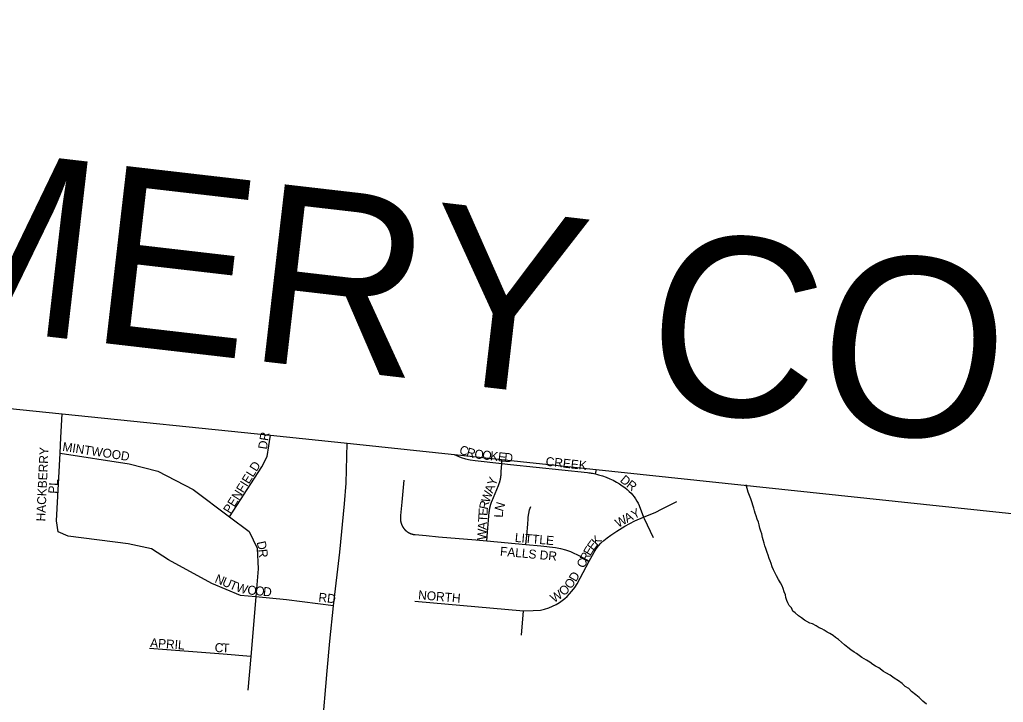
# Model space of a CAD drawing. Extents: x 0 to 1064, y 0 to 440.
# Drawn here: x 278.22 to 294.9, y 395.88 to 407.47 of the extents above; entities that cross this region are included whole.
import ezdxf

# ---------------------------------------------------------------- set-up
doc = ezdxf.new("R2010")
doc.units = 0
for name, color, linetype in [('GM_X_Adjacent_County_Text', 7, 'Continuous'), ('GM_X_County', 7, 'Continuous'), ('GM_X_Minor_River', 7, 'Continuous'), ('GM_X_State_Route', 7, 'Continuous'), ('GM_X_Township', 7, 'Continuous'), ('GM_X_Township_Subdivision', 7, 'Continuous'), ('GM_X_Township_Subdivision_Text', 7, 'Continuous')]:
    doc.layers.add(name, color=color, linetype=linetype)

msp = doc.modelspace()

# ---------------------------------------------------------------- linework, layer by layer
at = {"layer": 'GM_X_County'}
msp.add_lwpolyline([(215.136, 407.282), (226.594, 406.09), (236.573, 405.067), (237.614, 404.96), (239.786, 404.737), (242.816, 404.427), (251.035, 403.584), (257.698, 402.932), (262.996, 402.414), (278.936, 400.777), (282.471, 400.414), (283.829, 400.275), (308.668, 397.643)], dxfattribs=at)
at = {"layer": 'GM_X_Minor_River'}
for points in [[(290.75, 398.937), (290.727, 398.992), (290.711, 399.048), (290.693, 399.091), (290.682, 399.133), (290.671, 399.176), (290.654, 399.225), (290.643, 399.268), (290.621, 399.336), (290.598, 399.391), (290.575, 399.446), (290.541, 399.57)], [(293.602, 395.849), (293.537, 395.899), (293.477, 395.961), (293.418, 396.005), (293.346, 396.062), (293.299, 396.112), (293.239, 396.15), (293.186, 396.2), (293.126, 396.244), (293.054, 396.288), (292.982, 396.339), (292.911, 396.383), (292.868, 396.402), (292.791, 396.465), (292.737, 396.491), (292.689, 396.522), (292.641, 396.56), (292.582, 396.598), (292.504, 396.643), (292.456, 396.674), (292.414, 396.706), (292.372, 396.731), (292.318, 396.769), (292.265, 396.813), (292.211, 396.857), (292.158, 396.901), (292.11, 396.944), (292.056, 396.982), (292.015, 397.014), (291.961, 397.046), (291.913, 397.071), (291.865, 397.103), (291.823, 397.128), (291.781, 397.147), (291.727, 397.179), (291.667, 397.211), (291.619, 397.224), (291.529, 397.275), (291.481, 397.313), (291.427, 397.351), (291.374, 397.401), (291.332, 397.426), (291.309, 397.482), (291.268, 397.525), (291.25, 397.568), (291.233, 397.611), (291.216, 397.66), (291.211, 397.703), (291.188, 397.758), (291.166, 397.814), (291.154, 397.856), (291.125, 397.906), (291.09, 397.968), (291.056, 398.029), (291.027, 398.085), (291.003, 398.128), (290.98, 398.183), (290.964, 398.238), (290.946, 398.281), (290.929, 398.324), (290.912, 398.38), (290.895, 398.423), (290.873, 398.49), (290.856, 398.539), (290.845, 398.582), (290.828, 398.637), (290.817, 398.68), (290.806, 398.741), (290.789, 398.784), (290.772, 398.839), (290.761, 398.894), (290.75, 398.937)]]:
    msp.add_lwpolyline(points, dxfattribs=at)
at = {"layer": 'GM_X_State_Route'}
msp.add_lwpolyline([(281.615, 374.424), (281.677, 375.216), (281.793, 376.699), (281.825, 377.114), (281.943, 378.437), (282.042, 379.694), (282.147, 380.939), (282.252, 382.171), (282.378, 383.555), (282.476, 384.776), (282.57, 385.777), (282.705, 387.319), (282.865, 389.134), (282.903, 390.425), (283.152, 393.255), (283.24, 394.027), (283.348, 395.417), (283.43, 396.412), (283.477, 396.916), (283.541, 397.519), (283.648, 398.432), (283.726, 399.251), (283.757, 399.603), (283.774, 400.28)], dxfattribs=at)
at = {"layer": 'GM_X_Township'}
msp.add_lwpolyline([(215.136, 407.282), (226.594, 406.09), (236.573, 405.067), (237.614, 404.96), (239.786, 404.737), (242.816, 404.427), (251.035, 403.584), (257.698, 402.932), (262.996, 402.414), (278.936, 400.777), (282.471, 400.414), (283.829, 400.275), (308.668, 397.643)], dxfattribs=at)
at = {"layer": 'GM_X_Township_Subdivision'}
for points in [[(278.915, 400.376), (278.915, 400.376), (278.936, 400.777)], [(278.868, 398.772), (278.843, 398.962), (278.902, 400.112), (278.915, 400.376)], [(281.778, 399.027), (282.324, 399.879), (282.414, 400.053), (282.471, 400.414)], [(278.902, 400.112), (280.075, 399.931), (280.558, 399.802), (281.157, 399.493), (281.778, 399.027), (282.11, 398.778), (282.242, 398.5), (282.262, 398.147), (282.221, 397.669), (282.136, 396.659), (282.087, 396.088)], [(285.586, 400.089), (285.627, 400.069), (285.703, 400.039), (285.781, 400.014), (285.861, 399.996), (285.942, 399.985), (286.393, 399.936), (286.545, 399.92), (287.85, 399.78), (287.871, 399.778), (287.892, 399.775), (287.913, 399.772), (287.933, 399.768), (287.954, 399.765), (287.983, 399.758), (288.037, 399.745), (288.102, 399.726), (288.165, 399.703), (288.227, 399.677), (288.287, 399.649), (288.341, 399.62), (288.391, 399.59), (288.438, 399.558), (288.481, 399.526), (288.522, 399.492), (288.557, 399.461), (288.588, 399.43), (288.615, 399.4), (288.641, 399.367), (288.666, 399.333), (288.688, 399.297), (288.709, 399.26), (288.728, 399.219), (288.801, 399.024), (288.806, 399.013), (288.811, 399.002), (288.964, 398.676)], [(286.14, 398.619), (286.153, 398.769), (286.183, 399.111), (286.183, 399.112), (286.183, 399.114), (286.183, 399.116), (286.183, 399.117), (286.183, 399.119), (286.184, 399.121), (286.184, 399.122), (286.184, 399.124), (286.184, 399.125), (286.184, 399.127), (286.185, 399.129), (286.185, 399.13), (286.185, 399.132), (286.185, 399.134), (286.185, 399.135), (286.186, 399.137), (286.186, 399.138), (286.186, 399.14), (286.186, 399.142), (286.186, 399.143), (286.187, 399.145), (286.187, 399.147), (286.187, 399.148), (286.187, 399.15), (286.188, 399.151), (286.188, 399.153), (286.188, 399.155), (286.188, 399.156), (286.189, 399.158), (286.189, 399.159), (286.189, 399.161), (286.19, 399.163), (286.19, 399.164), (286.19, 399.166), (286.19, 399.167), (286.191, 399.169), (286.191, 399.171), (286.191, 399.172), (286.192, 399.174), (286.192, 399.175), (286.192, 399.177), (286.193, 399.179), (286.193, 399.18), (286.193, 399.182), (286.194, 399.183), (286.194, 399.185), (286.194, 399.187), (286.195, 399.188), (286.195, 399.19), (286.195, 399.191), (286.196, 399.193), (286.196, 399.195), (286.196, 399.196), (286.197, 399.198), (286.197, 399.199), (286.198, 399.201), (286.198, 399.203), (286.198, 399.204), (286.199, 399.206), (286.199, 399.207), (286.2, 399.209), (286.2, 399.21), (286.2, 399.212), (286.201, 399.214), (286.201, 399.215), (286.202, 399.217), (286.202, 399.218), (286.202, 399.22), (286.203, 399.222), (286.203, 399.223), (286.204, 399.225), (286.204, 399.226), (286.205, 399.228), (286.205, 399.229), (286.206, 399.231), (286.206, 399.232), (286.207, 399.234), (286.207, 399.236), (286.208, 399.237), (286.208, 399.239), (286.209, 399.24), (286.209, 399.242), (286.21, 399.243), (286.21, 399.245), (286.211, 399.246), (286.211, 399.248), (286.212, 399.25), (286.212, 399.251), (286.213, 399.253), (286.213, 399.254), (286.214, 399.256), (286.214, 399.257), (286.215, 399.259), (286.215, 399.26), (286.216, 399.262), (286.216, 399.263), (286.217, 399.265), (286.218, 399.267), (286.218, 399.268), (286.219, 399.27), (286.219, 399.271), (286.22, 399.273), (286.22, 399.274), (286.221, 399.276), (286.222, 399.277), (286.222, 399.279), (286.223, 399.28), (286.223, 399.282), (286.224, 399.283), (286.225, 399.285), (286.225, 399.286), (286.226, 399.289), (286.339, 399.561), (286.34, 399.562), (286.34, 399.564), (286.341, 399.565), (286.341, 399.566), (286.342, 399.567), (286.342, 399.569), (286.343, 399.57), (286.343, 399.571), (286.344, 399.573), (286.344, 399.574), (286.345, 399.575), (286.345, 399.577), (286.346, 399.578), (286.346, 399.579), (286.347, 399.581), (286.347, 399.582), (286.348, 399.583), (286.348, 399.585), (286.349, 399.586), (286.349, 399.587), (286.35, 399.588), (286.35, 399.59), (286.351, 399.591), (286.351, 399.592), (286.352, 399.594), (286.352, 399.595), (286.353, 399.596), (286.353, 399.598), (286.353, 399.599), (286.354, 399.6), (286.354, 399.602), (286.355, 399.603), (286.355, 399.604), (286.356, 399.606), (286.356, 399.607), (286.357, 399.608), (286.357, 399.61), (286.357, 399.611), (286.358, 399.612), (286.358, 399.614), (286.359, 399.615), (286.359, 399.616), (286.359, 399.618), (286.36, 399.619), (286.36, 399.62), (286.361, 399.622), (286.361, 399.623), (286.361, 399.625), (286.362, 399.626), (286.362, 399.627), (286.363, 399.629), (286.363, 399.63), (286.363, 399.631), (286.364, 399.633), (286.364, 399.634), (286.364, 399.635), (286.365, 399.637), (286.365, 399.638), (286.366, 399.639), (286.366, 399.641), (286.366, 399.642), (286.367, 399.643), (286.367, 399.645), (286.367, 399.646), (286.368, 399.648), (286.368, 399.649), (286.368, 399.65), (286.369, 399.652), (286.369, 399.653), (286.369, 399.654), (286.37, 399.656), (286.37, 399.657), (286.37, 399.658), (286.37, 399.66), (286.371, 399.661), (286.371, 399.663), (286.371, 399.664), (286.372, 399.665), (286.372, 399.667), (286.372, 399.668), (286.373, 399.669), (286.373, 399.671), (286.373, 399.672), (286.373, 399.674), (286.374, 399.675), (286.374, 399.676), (286.374, 399.678), (286.374, 399.679), (286.375, 399.68), (286.375, 399.682), (286.375, 399.683), (286.375, 399.685), (286.376, 399.686), (286.376, 399.687), (286.376, 399.689), (286.376, 399.69), (286.377, 399.691), (286.377, 399.693), (286.377, 399.694), (286.377, 399.696), (286.378, 399.697), (286.378, 399.698), (286.378, 399.7), (286.378, 399.701), (286.378, 399.703), (286.379, 399.704), (286.379, 399.705), (286.379, 399.707), (286.379, 399.708), (286.379, 399.71), (286.38, 399.711), (286.38, 399.712), (286.38, 399.714), (286.38, 399.715), (286.38, 399.716), (286.381, 399.718), (286.381, 399.719), (286.381, 399.721), (286.381, 399.722), (286.381, 399.723), (286.381, 399.725), (286.381, 399.726), (286.382, 399.729), (286.387, 399.791), (286.393, 399.936), (286.398, 400.002)], [(287.983, 399.758), (288.002, 399.833)], [(284.731, 399.654), (284.715, 399.463), (284.698, 399.278), (284.679, 399.054), (284.676, 399.023), (284.676, 399.021), (284.676, 399.019), (284.676, 399.018), (284.676, 399.017), (284.676, 399.016), (284.676, 399.014), (284.675, 399.013), (284.675, 399.012), (284.675, 399.01), (284.675, 399.009), (284.675, 399.008), (284.675, 399.007), (284.675, 399.005), (284.675, 399.004), (284.675, 399.003), (284.675, 399.001), (284.675, 399), (284.675, 398.999), (284.675, 398.998), (284.675, 398.996), (284.675, 398.995), (284.675, 398.994), (284.675, 398.992), (284.675, 398.991), (284.675, 398.99), (284.675, 398.988), (284.675, 398.987), (284.675, 398.986), (284.676, 398.985), (284.676, 398.983), (284.676, 398.982), (284.676, 398.981), (284.676, 398.979), (284.676, 398.978), (284.676, 398.977), (284.676, 398.976), (284.676, 398.974), (284.676, 398.973), (284.677, 398.972), (284.677, 398.97), (284.677, 398.969), (284.677, 398.968), (284.677, 398.967), (284.677, 398.965), (284.677, 398.964), (284.678, 398.963), (284.678, 398.961), (284.678, 398.96), (284.678, 398.959), (284.678, 398.958), (284.679, 398.956), (284.679, 398.955), (284.679, 398.954), (284.679, 398.953), (284.679, 398.951), (284.68, 398.95), (284.68, 398.949), (284.68, 398.947), (284.68, 398.946), (284.681, 398.945), (284.681, 398.944), (284.681, 398.942), (284.681, 398.941), (284.682, 398.94), (284.682, 398.939), (284.682, 398.937), (284.683, 398.936), (284.683, 398.935), (284.683, 398.934), (284.684, 398.932), (284.684, 398.931), (284.684, 398.93), (284.684, 398.929), (284.685, 398.927), (284.685, 398.926), (284.686, 398.925), (284.686, 398.924), (284.686, 398.922), (284.687, 398.921), (284.687, 398.92), (284.687, 398.919), (284.688, 398.917), (284.688, 398.916), (284.689, 398.915), (284.689, 398.914), (284.689, 398.912), (284.69, 398.911), (284.69, 398.91), (284.691, 398.909), (284.691, 398.908), (284.692, 398.906), (284.692, 398.905), (284.692, 398.904), (284.693, 398.903), (284.693, 398.901), (284.694, 398.9), (284.695, 398.898), (284.695, 398.897), (284.696, 398.896), (284.696, 398.895), (284.697, 398.894), (284.697, 398.892), (284.698, 398.891), (284.698, 398.89), (284.699, 398.889), (284.699, 398.888), (284.7, 398.886), (284.7, 398.885), (284.701, 398.884), (284.701, 398.883), (284.702, 398.882), (284.702, 398.881), (284.703, 398.879), (284.704, 398.878), (284.704, 398.877), (284.705, 398.876), (284.705, 398.875), (284.706, 398.874), (284.707, 398.872), (284.707, 398.871), (284.708, 398.87), (284.708, 398.869), (284.709, 398.868), (284.71, 398.867), (284.71, 398.866), (284.711, 398.865), (284.712, 398.863), (284.712, 398.862), (284.713, 398.861), (284.714, 398.86), (284.714, 398.859), (284.715, 398.858), (284.716, 398.857), (284.716, 398.856), (284.717, 398.855), (284.718, 398.853), (284.718, 398.852), (284.719, 398.851), (284.72, 398.85), (284.72, 398.849), (284.721, 398.848), (284.722, 398.847), (284.723, 398.846), (284.723, 398.845), (284.724, 398.844), (284.725, 398.843), (284.726, 398.842), (284.726, 398.841), (284.727, 398.839), (284.728, 398.838), (284.729, 398.837), (284.729, 398.836), (284.73, 398.835), (284.731, 398.834), (284.732, 398.833), (284.733, 398.832), (284.733, 398.831), (284.734, 398.83), (284.735, 398.829), (284.736, 398.828), (284.737, 398.827), (284.737, 398.826), (284.738, 398.825), (284.739, 398.824), (284.74, 398.823), (284.741, 398.822), (284.742, 398.821), (284.742, 398.82), (284.743, 398.819), (284.744, 398.818), (284.745, 398.817), (284.746, 398.816), (284.747, 398.815), (284.748, 398.814), (284.749, 398.813), (284.749, 398.813), (284.75, 398.812), (284.751, 398.811), (284.752, 398.81), (284.753, 398.809), (284.754, 398.808), (284.755, 398.807), (284.756, 398.806), (284.757, 398.805), (284.758, 398.804), (284.759, 398.803), (284.76, 398.802), (284.76, 398.802), (284.761, 398.801), (284.762, 398.8), (284.763, 398.799), (284.764, 398.798), (284.765, 398.797), (284.766, 398.796), (284.767, 398.795), (284.768, 398.795), (284.769, 398.794), (284.77, 398.793), (284.771, 398.792), (284.772, 398.791), (284.773, 398.79), (284.774, 398.789), (284.775, 398.789), (284.777, 398.787), (284.778, 398.787), (284.779, 398.786), (284.78, 398.785), (284.781, 398.784), (284.782, 398.783), (284.783, 398.783), (284.784, 398.782), (284.785, 398.781), (284.786, 398.78), (284.787, 398.779), (284.788, 398.779), (284.789, 398.778), (284.79, 398.777), (284.791, 398.776), (284.792, 398.776), (284.793, 398.775), (284.794, 398.774), (284.795, 398.773), (284.797, 398.773), (284.798, 398.772), (284.799, 398.771), (284.8, 398.771), (284.801, 398.77), (284.802, 398.769), (284.803, 398.769), (284.804, 398.768), (284.805, 398.767), (284.806, 398.766), (284.808, 398.766), (284.809, 398.765), (284.81, 398.764), (284.811, 398.764), (284.812, 398.763), (284.813, 398.763), (284.814, 398.762), (284.815, 398.761), (284.817, 398.761), (284.818, 398.76), (284.819, 398.759), (284.82, 398.759), (284.821, 398.758), (284.822, 398.758), (284.823, 398.757), (284.825, 398.756), (284.826, 398.756), (284.827, 398.755), (284.828, 398.755), (284.829, 398.754), (284.83, 398.753), (284.832, 398.753), (284.833, 398.752), (284.834, 398.752), (284.835, 398.751), (284.836, 398.751), (284.838, 398.75), (284.839, 398.75), (284.84, 398.749), (284.841, 398.749), (284.842, 398.748), (284.843, 398.748), (284.845, 398.747), (284.846, 398.747), (284.847, 398.746), (284.848, 398.746), (284.85, 398.745), (284.851, 398.745), (284.852, 398.744), (284.853, 398.744), (284.854, 398.743), (284.856, 398.743), (284.857, 398.743), (284.858, 398.742), (284.859, 398.742), (284.86, 398.741), (284.862, 398.741), (284.863, 398.74), (284.864, 398.74), (284.865, 398.74), (284.867, 398.739), (284.868, 398.739), (284.869, 398.738), (284.87, 398.738), (284.872, 398.738), (284.873, 398.737), (284.874, 398.737), (284.875, 398.737), (284.877, 398.736), (284.878, 398.736), (284.879, 398.736), (284.88, 398.735), (284.882, 398.735), (284.883, 398.735), (284.884, 398.734), (284.885, 398.734), (284.887, 398.734), (284.888, 398.733), (284.889, 398.733), (284.891, 398.733), (284.892, 398.733), (284.893, 398.732), (284.894, 398.732), (284.896, 398.732), (284.897, 398.732), (284.898, 398.731), (284.899, 398.731), (284.901, 398.731), (284.902, 398.731), (284.904, 398.73), (284.905, 398.73), (284.906, 398.73), (284.908, 398.73), (284.909, 398.73), (284.91, 398.729), (284.911, 398.729), (284.913, 398.729), (284.914, 398.729), (284.915, 398.729), (284.917, 398.729), (284.918, 398.728), (284.919, 398.728), (284.92, 398.728), (284.922, 398.728), (284.923, 398.728), (284.924, 398.728), (285.11, 398.711), (285.321, 398.692), (285.532, 398.673), (285.743, 398.654), (285.955, 398.636), (286.14, 398.619), (286.804, 398.56), (287.055, 398.537), (287.306, 398.51), (287.393, 398.491), (287.478, 398.467), (287.562, 398.439), (287.722, 398.361), (287.88, 398.278)], [(286.804, 398.56), (286.817, 398.71), (286.834, 398.906), (286.842, 398.998), (286.844, 399.024), (286.852, 399.086), (286.866, 399.148), (286.887, 399.207)], [(288.801, 399.024), (289.006, 399.109), (289.106, 399.158), (289.367, 399.287)], [(284.917, 397.595), (286.764, 397.435), (286.926, 397.438), (287.05, 397.447), (287.122, 397.463), (287.193, 397.485), (287.256, 397.511), (287.318, 397.542), (287.372, 397.573), (287.422, 397.608), (287.463, 397.641), (287.503, 397.678), (287.544, 397.72), (287.585, 397.767), (287.632, 397.827), (287.674, 397.891), (287.88, 398.278), (287.961, 398.429), (287.997, 398.484), (288.037, 398.536), (288.078, 398.581), (288.126, 398.627), (288.183, 398.675), (288.244, 398.718), (288.344, 398.784), (288.482, 398.87), (288.654, 398.962), (288.801, 399.024)], [(283.541, 397.519), (282.74, 397.622), (282.221, 397.669), (281.963, 397.693), (281.476, 397.895), (280.74, 398.299), (280.453, 398.484), (280.054, 398.568), (279.036, 398.701), (278.868, 398.772)], [(286.732, 397.022), (286.764, 397.435)], [(281.667, 396.695), (280.417, 396.793)], [(282.136, 396.659), (281.667, 396.695), (281.667, 396.695)]]:
    msp.add_lwpolyline(points, dxfattribs=at)

# ---------------------------------------------------------------- texts
at = {"layer": 'GM_X_Adjacent_County_Text'}
msp.add_text('MONTGOMERY COUNTY', height=3.0303, rotation=353.3955, dxfattribs=at).set_placement((257.885, 404.499))
at = {"layer": 'GM_X_Township_Subdivision_Text'}
for s, height, rotation, p in [('DR', 0.1515, 81.0345, (282.409, 400.167)), ('HACKBERRY', 0.1515, 87.3689, (278.648, 398.949)), ('MINTWOOD', 0.1515, 351.253, (278.934, 400.151)), ('C', 0.152, 339.7679, (285.66, 400.109)), ('R', 0.152, 343.7454, (285.783, 400.064)), ('O', 0.152, 352.8249, (285.924, 400.025)), ('O', 0.152, 353.469, (286.058, 400.008)), ('K', 0.152, 353.4715, (286.191, 399.993)), ('E', 0.152, 353.4275, (286.323, 399.978)), ('D', 0.152, 354.5982, (286.432, 399.966)), ('CREEK', 0.1515, 353.8801, (287.133, 399.898)), ('PENFIELD', 0.1515, 57.9946, (281.786, 399.071)), ('Y', 0.152, 70.0333, (286.285, 399.544)), ('D', 0.152, 319.503, (288.389, 399.637)), ('PL', 0.1515, 86.4271, (278.852, 399.418)), ('A', 0.152, 70.0333, (286.24, 399.419)), ('R', 0.152, 322.342, (288.496, 399.546)), ('W', 0.152, 69.7353, (286.179, 399.255)), ('R', 0.152, 77.6372, (286.155, 399.144)), ('N', 0.152, 72.8442, (286.413, 399.111)), ('Y', 0.152, 26.9462, (288.637, 398.987)), ('T', 0.152, 86.9738, (286.144, 398.937)), ('E', 0.152, 86.4748, (286.15, 399.043)), ('L', 0.152, 88.3876, (286.412, 399.015)), ('W', 0.152, 28.7688, (288.369, 398.841)), ('A', 0.152, 28.4709, (288.521, 398.924)), ('A', 0.152, 86.9756, (286.137, 398.804)), ('W', 0.152, 86.9563, (286.128, 398.631)), ('LITTLE', 0.1515, 355.1369, (286.612, 398.604)), ('K', 0.152, 47.9397, (288.011, 398.528)), ('D', 0.152, 282.2657, (282.236, 398.6)), ('FALLS DR', 0.1515, 354.7343, (286.36, 398.372)), ('E', 0.152, 59.6623, (287.898, 398.356)), ('E', 0.152, 53.801, (287.95, 398.445)), ('R', 0.152, 276.0827, (282.264, 398.474)), ('R', 0.152, 62.5929, (287.844, 398.251)), ('C', 0.152, 62.5929, (287.789, 398.145)), ('N', 0.152, 336.9564, (281.514, 397.922)), ('D', 0.152, 59.9102, (287.653, 397.915)), ('U', 0.152, 336.9162, (281.637, 397.87)), ('T', 0.152, 336.9455, (281.76, 397.818)), ('W', 0.152, 343.112, (281.874, 397.77)), ('O', 0.152, 355.0715, (282.074, 397.713)), ('O', 0.152, 354.4395, (282.207, 397.702)), ('O', 0.152, 43.375, (287.449, 397.677)), ('O', 0.152, 54.6886, (287.567, 397.793)), ('D', 0.152, 354.4395, (282.339, 397.689)), ('RD', 0.1515, 353.9934, (283.279, 397.591)), ('NORTH', 0.1515, 355.23, (284.972, 397.631)), ('W', 0.152, 33.1585, (287.281, 397.564)), ('APRIL', 0.1515, 355.7133, (280.425, 396.818)), ('C', 0.152, 355.43, (281.519, 396.738)), ('T', 0.152, 358.3368, (281.647, 396.728))]:
    msp.add_text(s, height=height, rotation=rotation, dxfattribs=at).set_placement(p)

doc.saveas('drawing.dxf')
